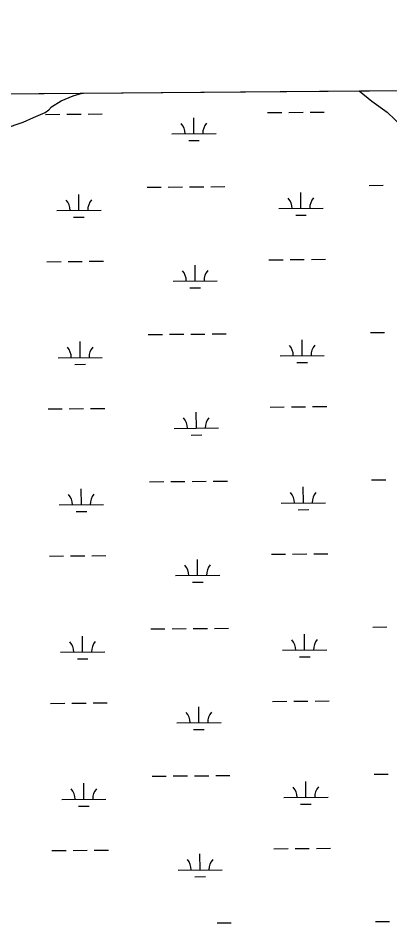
# Model space of a CAD drawing. Extents: x 3568792 to 3606828, y 529143 to 554785.
# Drawn here: x 3582321 to 3583161, y 550936 to 552981 of the extents above; entities that cross this region are included whole.
import ezdxf

# ---------------------------------------------------------------- set-up
doc = ezdxf.new("R2010")
doc.units = 0
for name, color, linetype in [('V-GRID-FRAM', 7, 'Continuous'), ('V-SITE-VEGE', 7, 'Continuous'), ('V-WETL-SWMP', 7, 'Continuous')]:
    doc.layers.add(name, color=color, linetype=linetype)

msp = doc.modelspace()

# ---------------------------------------------------------------- linework, layer by layer
at = {"layer": 'V-GRID-FRAM'}
msp.add_lwpolyline([(3570936, 552713.8), (3602582.8, 552980.8), (3602744.1, 534798.4), (3571081.5, 534531.3), (3570936, 552713.8)], dxfattribs=at)
at = {"layer": 'V-SITE-VEGE'}
for p, q in [((3582445.1, 552805.1), (3582465.7, 552811)), ((3582465.7, 552811), (3583092.1, 552816.3)), ((3583092.1, 552816.3), (3583120.7, 552793.1)), ((3582396.5, 552780), (3582418.4, 552794.1)), ((3582418.4, 552794.1), (3582445.1, 552805.1)), ((3583120.7, 552793.1), (3583155.2, 552768)), ((3582355.7, 552756.5), (3582382.4, 552767.5)), ((3582382.4, 552767.5), (3582390.2, 552773.7)), ((3582390.2, 552773.7), (3582396.5, 552780)), ((3583155.2, 552768), (3583189.7, 552735.1)), ((3582289.9, 552731.3), (3582332.2, 552745.5)), ((3582332.2, 552745.5), (3582355.7, 552756.5))]:
    msp.add_line(p, q, dxfattribs=at)
at = {"layer": 'V-WETL-SWMP'}
for p, q in [((3578506.3, 552777.6), (3587694.5, 552855.2)), ((3582885, 552767.3), (3582917, 552767.6)), ((3582933, 552767.7), (3582965, 552768)), ((3582981, 552768.1), (3583013, 552768.4)), ((3582383.1, 552763.1), (3582415.1, 552763.4)), ((3582431.1, 552763.5), (3582463.1, 552763.8)), ((3582479.1, 552763.9), (3582511.1, 552764.2)), ((3582718.4, 552719.5), (3582718.1, 552755.5)), ((3582668.4, 552719.1), (3582768.4, 552719.9)), ((3582706.5, 552704), (3582730.5, 552704.2)), ((3583114.4, 552602.8), (3583146.4, 552603)), ((3582458.4, 552546.5), (3582458.1, 552582.5)), ((3582612.5, 552598.5), (3582644.5, 552598.8)), ((3582660.5, 552598.9), (3582692.5, 552599.2)), ((3582708.5, 552599.3), (3582740.5, 552599.6)), ((3582756.5, 552599.7), (3582788.5, 552600)), ((3582960.3, 552550.7), (3582960, 552586.7)), ((3582408.4, 552546.1), (3582508.4, 552546.9)), ((3582910.3, 552550.3), (3583010.3, 552551.1)), ((3582446.5, 552531), (3582470.5, 552531.2)), ((3582948.4, 552535.2), (3582972.4, 552535.4)), ((3582385.9, 552430.4), (3582417.9, 552430.7)), ((3582433.9, 552430.8), (3582465.9, 552431.1)), ((3582481.9, 552431.2), (3582513.9, 552431.5)), ((3582721.2, 552386.8), (3582720.9, 552422.8)), ((3582887.8, 552434.7), (3582919.8, 552434.9)), ((3582935.8, 552435.1), (3582967.8, 552435.3)), ((3582983.8, 552435.5), (3583015.8, 552435.8)), ((3582671.2, 552386.4), (3582771.2, 552387.3)), ((3582709.3, 552371.3), (3582733.3, 552371.5)), ((3582615.3, 552265.9), (3582647.3, 552266.1)), ((3582663.3, 552266.3), (3582695.3, 552266.5)), ((3582711.3, 552266.7), (3582743.3, 552266.9)), ((3582759.3, 552267.1), (3582791.3, 552267.4)), ((3582963.1, 552218.1), (3582962.8, 552254.1)), ((3583117.2, 552270.1), (3583149.2, 552270.4)), ((3582461.2, 552213.8), (3582460.9, 552249.8)), ((3582411.2, 552213.4), (3582511.2, 552214.2)), ((3582913.1, 552217.6), (3583013.1, 552218.5)), ((3582449.3, 552198.3), (3582473.3, 552198.5)), ((3582951.2, 552202.5), (3582975.2, 552202.7)), ((3582388.7, 552097.8), (3582420.7, 552098)), ((3582436.7, 552098.2), (3582468.7, 552098.4)), ((3582484.7, 552098.6), (3582516.7, 552098.9)), ((3582724, 552054.2), (3582723.7, 552090.2)), ((3582890.6, 552102), (3582922.6, 552102.3)), ((3582938.6, 552102.4), (3582970.6, 552102.7)), ((3582986.6, 552102.8), (3583018.6, 552103.1)), ((3582674, 552053.7), (3582774, 552054.6)), ((3582712.1, 552038.6), (3582736.1, 552038.8)), ((3582618.1, 551933.2), (3582650.1, 551933.5)), ((3582666.1, 551933.6), (3582698.1, 551933.9)), ((3582714.1, 551934), (3582746.1, 551934.3)), ((3582762.1, 551934.4), (3582794.1, 551934.7)), ((3583120, 551937.4), (3583152, 551937.7)), ((3582464, 551881.2), (3582463.7, 551917.2)), ((3582965.9, 551885.4), (3582965.6, 551921.4)), ((3582915.9, 551885), (3583015.9, 551885.8)), ((3582414, 551880.7), (3582514, 551881.6)), ((3582452.1, 551865.6), (3582476.1, 551865.8)), ((3582954, 551869.9), (3582978, 551870.1)), ((3582391.6, 551765.1), (3582423.6, 551765.4)), ((3582439.6, 551765.5), (3582471.6, 551765.8)), ((3582487.6, 551765.9), (3582519.5, 551766.2)), ((3582893.4, 551769.3), (3582925.4, 551769.6)), ((3582941.4, 551769.8), (3582973.4, 551770)), ((3582989.4, 551770.2), (3583021.4, 551770.4)), ((3582726.8, 551721.5), (3582726.5, 551757.5)), ((3582676.8, 551721.1), (3582776.8, 551721.9)), ((3582714.9, 551706), (3582738.9, 551706.2)), ((3582621, 551600.5), (3582652.9, 551600.8)), ((3582668.9, 551600.9), (3582700.9, 551601.2)), ((3582716.9, 551601.3), (3582748.9, 551601.6)), ((3582764.9, 551601.8), (3582796.9, 551602)), ((3583122.8, 551604.8), (3583154.8, 551605)), ((3582466.8, 551548.5), (3582466.5, 551584.5)), ((3582968.7, 551552.7), (3582968.4, 551588.7)), ((3582416.8, 551548.1), (3582516.8, 551548.9)), ((3582918.7, 551552.3), (3583018.7, 551553.2)), ((3582454.9, 551533), (3582478.9, 551533.2)), ((3582956.8, 551537.2), (3582980.8, 551537.4)), ((3582896.3, 551436.7), (3582928.2, 551437)), ((3582944.2, 551437.1), (3582976.2, 551437.4)), ((3582992.2, 551437.5), (3583024.2, 551437.8)), ((3582394.4, 551432.4), (3582426.4, 551432.7)), ((3582442.4, 551432.9), (3582474.4, 551433.1)), ((3582490.4, 551433.3), (3582522.4, 551433.5)), ((3582729.6, 551388.8), (3582729.3, 551424.8)), ((3582679.6, 551388.4), (3582779.6, 551389.3)), ((3582717.7, 551373.3), (3582741.7, 551373.5)), ((3583125.6, 551272.1), (3583157.6, 551272.4)), ((3582469.6, 551215.8), (3582469.3, 551251.8)), ((3582623.8, 551267.9), (3582655.8, 551268.1)), ((3582671.8, 551268.3), (3582703.8, 551268.6)), ((3582719.8, 551268.7), (3582751.8, 551269)), ((3582767.8, 551269.1), (3582799.8, 551269.4)), ((3582971.5, 551220.1), (3582971.2, 551256.1)), ((3582419.6, 551215.4), (3582519.6, 551216.3)), ((3582921.5, 551219.6), (3583021.5, 551220.5)), ((3582457.7, 551200.3), (3582481.7, 551200.5)), ((3582959.6, 551204.5), (3582983.6, 551204.7)), ((3582397.2, 551099.8), (3582429.2, 551100.1)), ((3582445.2, 551100.2), (3582477.2, 551100.5)), ((3582493.2, 551100.6), (3582525.2, 551100.9)), ((3582732.4, 551056.2), (3582732.1, 551092.2)), ((3582899.1, 551104), (3582931.1, 551104.3)), ((3582947.1, 551104.4), (3582979.1, 551104.7)), ((3582995.1, 551104.8), (3583027.1, 551105.1)), ((3582682.4, 551055.8), (3582782.4, 551056.6)), ((3582720.5, 551040.7), (3582744.5, 551040.9)), ((3582770.6, 550936.4), (3582802.6, 550936.7)), ((3583128.5, 550939.4), (3583160.5, 550939.7))]:
    msp.add_line(p, q, dxfattribs=at)
for centre, start, end in [((3582663.1, 552719.5), 359.7115, 41.2552), ((3582773.6, 552720.4), 139.7115, 181.2552), ((3582403.1, 552546.5), 359.7115, 41.2552), ((3582513.6, 552547.4), 139.7115, 181.2552), ((3582905, 552550.7), 359.7115, 41.2552), ((3583015.5, 552551.7), 139.7115, 181.2552), ((3582665.9, 552386.8), 359.7115, 41.2552), ((3582776.4, 552387.8), 139.7115, 181.2552), ((3582405.9, 552213.8), 359.7115, 41.2552), ((3582516.4, 552214.8), 139.7115, 181.2552), ((3582907.8, 552218.1), 359.7115, 41.2552), ((3583018.3, 552219), 139.7115, 181.2552), ((3582668.7, 552054.2), 359.7115, 41.2552), ((3582779.2, 552055.1), 139.7115, 181.2552), ((3582910.6, 551885.4), 359.7115, 41.2552), ((3583021.1, 551886.3), 139.7115, 181.2552), ((3582408.7, 551881.2), 359.7115, 41.2552), ((3582519.2, 551882.1), 139.7115, 181.2552), ((3582671.5, 551721.5), 359.7115, 41.2552), ((3582782, 551722.4), 139.7115, 181.2552), ((3582411.5, 551548.5), 359.7115, 41.2552), ((3582522, 551549.4), 139.7115, 181.2552), ((3582913.4, 551552.7), 359.7115, 41.2552), ((3583023.9, 551553.7), 139.7115, 181.2552), ((3582674.3, 551388.9), 359.7115, 41.2552), ((3582784.8, 551389.8), 139.7115, 181.2552), ((3582414.4, 551215.8), 359.7115, 41.2552), ((3582524.8, 551216.8), 139.7115, 181.2552), ((3582916.2, 551220.1), 359.7115, 41.2552), ((3583026.7, 551221), 139.7115, 181.2552), ((3582677.1, 551056.2), 359.7115, 41.2552), ((3582787.6, 551057.1), 139.7115, 181.2552)]:
    msp.add_arc(centre, 35.2, start, end, dxfattribs=at)

doc.saveas('drawing.dxf')
